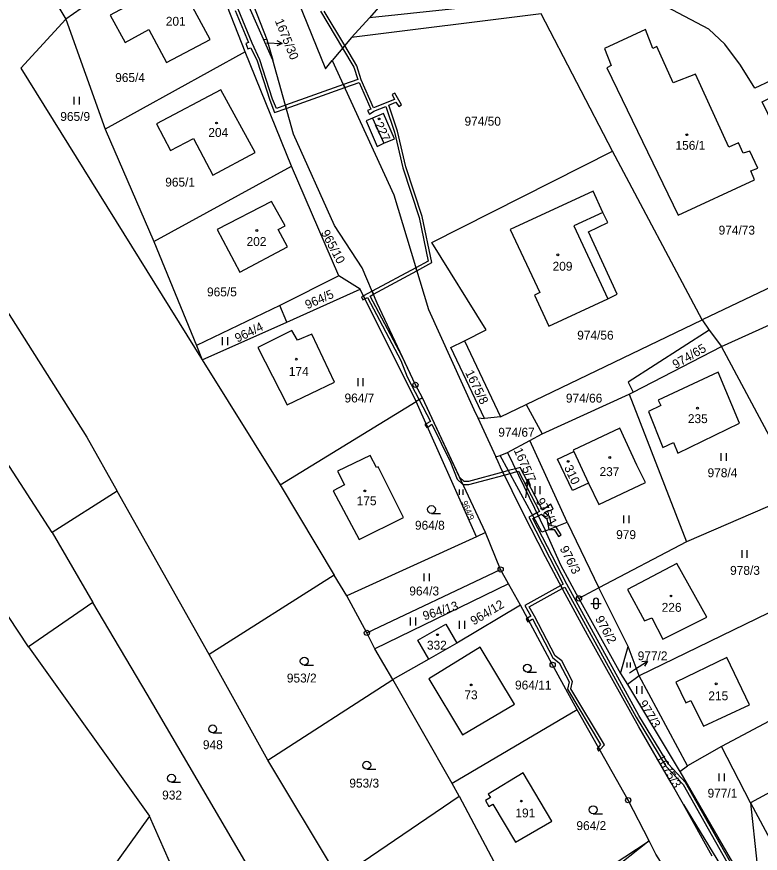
# Model space of a CAD drawing. Extents: x -680203 to -673936, y -1102717 to -1093650.
# Drawn here: x -676885 to -676743, y -1100983.9 to -1100824.1 of the extents above; entities that cross this region are included whole.
import ezdxf

# ---------------------------------------------------------------- set-up
doc = ezdxf.new("R2010")
doc.units = 0
for name, color, linetype in [('SOxx02xx_Koleje_param další_Popis10', 7, 'Continuous'), ('SOxx02xx_Staničení_Popis10', 7, 'Continuous'), ('SOxxxxxx_Koleje_hlavní_body_Popis10', 7, 'Continuous'), ('SOxxxxxx_Koleje_LN_parametry_Popis10', 7, 'Continuous'), ('SOxxxxxx_Koleje_param další_Popis10', 7, 'Continuous'), ('SOxxxxxx_Osa_bod_P', 7, 'Continuous'), ('SOxxxxxx_Staničení_Popis10', 7, 'Continuous'), ('x_prac', 7, 'Continuous')]:
    doc.layers.add(name, color=color, linetype=linetype)

msp = doc.modelspace()

# ---------------------------------------------------------------- linework, layer by layer
at = {"layer": 'SOxx02xx_Koleje_param další_Popis10'}
for centre, radius in [((-676808.85, -1100894.43), 0.5), ((-676808.85, -1100894.43), 0.0303), ((-676792.59, -1100929.68), 0.5), ((-676792.59, -1100929.68), 0.0303), ((-676777.63, -1100935.21), 0.5), ((-676777.63, -1100935.21), 0.0303), ((-676818.13, -1100941.8), 0.5), ((-676818.13, -1100941.8), 0.0303), ((-676782.66, -1100947.9), 0.5), ((-676782.66, -1100947.9), 0.0303), ((-676768.23, -1100973.75), 0.5), ((-676768.23, -1100973.75), 0.0303)]:
    msp.add_circle(centre, radius, dxfattribs=at)
at = {"layer": 'SOxx02xx_Staničení_Popis10'}
for p, q in [((-676837.3, -1100829.08), (-676834.3, -1100829.24)), ((-676834.3, -1100829.24), (-676835.33, -1100829.69)), ((-676834.3, -1100829.24), (-676835.28, -1100828.69)), ((-676787.32, -1100912.59), (-676787.94, -1100913.52)), ((-676787.69, -1100915.57), (-676787.32, -1100912.59)), ((-676787.32, -1100912.59), (-676786.95, -1100913.65)), ((-676787.75, -1100916), (-676787.69, -1100915.57)), ((-676767.05, -1100948.81), (-676764.53, -1100947.18)), ((-676764.53, -1100947.18), (-676765.65, -1100947.3)), ((-676764.53, -1100947.18), (-676765.1, -1100948.14)), ((-676767.97, -1100949.4), (-676767.05, -1100948.81))]:
    msp.add_line(p, q, dxfattribs=at)
at = {"layer": 'SOxxxxxx_Koleje_hlavní_body_Popis10'}
for p, q in [((-676874.01, -1100840.88), (-676874.01, -1100839.38)), ((-676873.01, -1100840.88), (-676873.01, -1100839.38)), ((-676845.68, -1100886.83), (-676845.68, -1100885.33)), ((-676844.68, -1100886.83), (-676844.68, -1100885.33)), ((-676819.82, -1100894.66), (-676819.82, -1100893.16)), ((-676818.82, -1100894.66), (-676818.82, -1100893.16)), ((-676750.47, -1100908.94), (-676750.47, -1100907.44)), ((-676749.47, -1100908.94), (-676749.47, -1100907.44)), ((-676786.01, -1100915.27), (-676786.01, -1100913.77)), ((-676785.01, -1100915.27), (-676785.01, -1100913.77)), ((-676800.43, -1100915.42), (-676800.43, -1100914.42)), ((-676799.76, -1100915.42), (-676799.76, -1100914.42)), ((-676805.79, -1100918.97), (-676804.04, -1100918.97)), ((-676769.05, -1100920.85), (-676769.05, -1100919.35)), ((-676768.05, -1100920.85), (-676768.05, -1100919.35)), ((-676746.49, -1100927.48), (-676746.49, -1100925.98)), ((-676745.49, -1100927.48), (-676745.49, -1100925.98)), ((-676807.2, -1100931.94), (-676807.2, -1100930.44)), ((-676806.2, -1100931.94), (-676806.2, -1100930.44)), ((-676775.38, -1100936.16), (-676773.38, -1100936.16)), ((-676774.88, -1100935.66), (-676774.88, -1100936.66)), ((-676773.88, -1100936.66), (-676773.88, -1100935.66)), ((-676809.81, -1100940.38), (-676809.81, -1100938.88)), ((-676808.81, -1100940.38), (-676808.81, -1100938.88)), ((-676800.43, -1100941.02), (-676800.43, -1100939.52)), ((-676799.43, -1100941.02), (-676799.43, -1100939.52)), ((-676768.45, -1100948.43), (-676768.45, -1100947.43)), ((-676767.78, -1100948.43), (-676767.78, -1100947.43)), ((-676830.09, -1100947.95), (-676828.34, -1100947.95)), ((-676787.5, -1100949.29), (-676785.75, -1100949.29)), ((-676766.58, -1100953.46), (-676766.58, -1100951.96)), ((-676765.58, -1100953.46), (-676765.58, -1100951.96)), ((-676847.57, -1100960.88), (-676845.82, -1100960.88)), ((-676818.15, -1100967.82), (-676816.4, -1100967.82)), ((-676750.84, -1100970.13), (-676750.84, -1100968.63)), ((-676749.84, -1100970.13), (-676749.84, -1100968.63)), ((-676855.44, -1100970.31), (-676853.69, -1100970.31)), ((-676774.92, -1100976.33), (-676773.17, -1100976.33))]:
    msp.add_line(p, q, dxfattribs=at)
for centre in [(-676805.79, -1100918.22), (-676830.09, -1100947.2), (-676787.5, -1100948.54), (-676847.57, -1100960.13), (-676818.15, -1100967.07), (-676855.44, -1100969.56), (-676774.92, -1100975.58)]:
    msp.add_circle(centre, 0.75, dxfattribs=at)
for centre, start, end in [((-676774.38, -1100935.66), 0, 180), ((-676774.38, -1100936.66), 180, 359.9879)]:
    msp.add_arc(centre, 0.5, start, end, dxfattribs=at)
at = {"layer": 'SOxxxxxx_Koleje_LN_parametry_Popis10'}
for points in [[(-676843.28, -1100822.91), (-676840.73, -1100829.06), (-676841.21, -1100829.23), (-676840.84, -1100830.27), (-676840.28, -1100830.06), (-676839.1, -1100832.55), (-676836.68, -1100840.06), (-676835.74, -1100842.41), (-676833.51, -1100841.61), (-676833.67, -1100841.03), (-676835.4, -1100841.65), (-676836.12, -1100839.86), (-676838.54, -1100832.33), (-676840.06, -1100829.13), (-676842.72, -1100822.69)], [(-676826.97, -1100823.02), (-676822.76, -1100830.11), (-676820.62, -1100833.72), (-676819.85, -1100836.1), (-676822.62, -1100837.08), (-676822.36, -1100837.63), (-676819.63, -1100836.66), (-676817.4, -1100841.77), (-676817.98, -1100842.01), (-676817.66, -1100842.71), (-676816.81, -1100842.14), (-676814.51, -1100841.23), (-676812.84, -1100846.14), (-676811.26, -1100852.95), (-676808.17, -1100862.44), (-676806.43, -1100870.77), (-676808.79, -1100872.04), (-676808.61, -1100872.63), (-676805.75, -1100871.08), (-676807.59, -1100862.28), (-676810.68, -1100852.79), (-676812.26, -1100845.98), (-676813.96, -1100841), (-676812.57, -1100840.41), (-676812.02, -1100841.27), (-676811.52, -1100840.95), (-676812.76, -1100838.72), (-676813.3, -1100838.98), (-676812.86, -1100839.89), (-676816.86, -1100841.51), (-676819.19, -1100836.17), (-676820.06, -1100833.48), (-676822.35, -1100829.62), (-676826.27, -1100823.02)], [(-676746.15, -1100990.12), (-676757.26, -1100970.4), (-676760.55, -1100966.87), (-676766.22, -1100957.6), (-676779.97, -1100932.49), (-676786.42, -1100919.97), (-676786.18, -1100919.84), (-676785.39, -1100919.43), (-676785.65, -1100918.89), (-676786.46, -1100919.32), (-676787.23, -1100919.72), (-676780.63, -1100932.51), (-676781.1, -1100932.77), (-676780.81, -1100933.3), (-676780.35, -1100933.04), (-676766.74, -1100957.9), (-676761.03, -1100967.23), (-676757.74, -1100970.76), (-676746.82, -1100990.15)]]:
    msp.add_lwpolyline(points, dxfattribs=at)
for points in [[(-676822.62, -1100837.08), (-676833.67, -1100841.03), (-676833.51, -1100841.61), (-676822.36, -1100837.63)], [(-676808.79, -1100872.04), (-676817.14, -1100876.53), (-676816.88, -1100877.13), (-676808.61, -1100872.63)], [(-676799.78, -1100913.45), (-676800.42, -1100912.08), (-676807.53, -1100896.91), (-676808.85, -1100894.43), (-676811.4, -1100888.99), (-676817.5, -1100877.47), (-676816.88, -1100877.13), (-676817.14, -1100876.53), (-676818.8, -1100877.42), (-676818.52, -1100877.98), (-676818.03, -1100877.75), (-676811.67, -1100889.76), (-676810.41, -1100892.87), (-676808.14, -1100897.27), (-676805.99, -1100901.43), (-676806.8, -1100901.85), (-676806.52, -1100902.49), (-676805.72, -1100901.96), (-676802.19, -1100909.16), (-676800.9, -1100912.45)], [(-676819.16, -1100877.61), (-676818.91, -1100878.16), (-676818.52, -1100877.98), (-676818.8, -1100877.42)], [(-676806.66, -1100902.58), (-676806.52, -1100902.49), (-676806.8, -1100901.85), (-676807.04, -1100901.97)], [(-676789.51, -1100910.99), (-676789.78, -1100910.44), (-676791.09, -1100910.8), (-676792.16, -1100911.09), (-676791.89, -1100911.64), (-676790.8, -1100911.34)], [(-676783.2, -1100919.71), (-676784.21, -1100918.81), (-676782.56, -1100918.16), (-676783.01, -1100917.23), (-676784.6, -1100918.34), (-676788.89, -1100910.2), (-676789.78, -1100910.44), (-676789.51, -1100910.99), (-676789.2, -1100910.9), (-676785.14, -1100918.61), (-676785.65, -1100918.89), (-676785.39, -1100919.43), (-676784.77, -1100919.1), (-676783.76, -1100920.01), (-676783.4, -1100922.04), (-676782.38, -1100922.04), (-676781.52, -1100923.38), (-676781.01, -1100923.05), (-676782.03, -1100921.49), (-676782.9, -1100921.38)], [(-676798.65, -1100913.48), (-676791.89, -1100911.64), (-676792.16, -1100911.09), (-676798.73, -1100912.88), (-676799.58, -1100912.85), (-676800.42, -1100912.08), (-676799.78, -1100913.45)], [(-676780.81, -1100933.3), (-676781.1, -1100932.77), (-676787.94, -1100936.55), (-676786.8, -1100938.61), (-676787.45, -1100939.01), (-676787.16, -1100939.54), (-676786.52, -1100939.14), (-676782.64, -1100946.56), (-676781.41, -1100947.54), (-676779.5, -1100951.14), (-676779.83, -1100952.56), (-676773.49, -1100963.11), (-676773.95, -1100963.66), (-676773.67, -1100964.16), (-676772.77, -1100963.15), (-676779.19, -1100952.46), (-676778.86, -1100951.06), (-676780.93, -1100947.14), (-676782.16, -1100946.16), (-676786.14, -1100938.58), (-676787.13, -1100936.79)], [(-676787.42, -1100939.7), (-676787.16, -1100939.54), (-676787.45, -1100939.01), (-676787.7, -1100939.17)], [(-676773.88, -1100964.39), (-676773.67, -1100964.16), (-676773.95, -1100963.66), (-676774.13, -1100963.89)]]:
    msp.add_lwpolyline(points, close=True, dxfattribs=at)
at = {"layer": 'SOxxxxxx_Koleje_param další_Popis10'}
for centre in [(-676815.8, -1100843.63), (-676846.82, -1100844.41), (-676757.05, -1100846.64), (-676839.15, -1100864.93), (-676781.66, -1100869.58), (-676831.6, -1100889.5), (-676754.99, -1100898.89), (-676779.71, -1100909.04), (-676771.76, -1100908.29), (-676818.52, -1100914.68), (-676760.06, -1100934.75), (-676804.64, -1100942.14), (-676798.19, -1100951.74), (-676751.43, -1100951.52), (-676788.64, -1100973.92)]:
    msp.add_circle(centre, 0.175, dxfattribs=at)
at = {"layer": 'SOxxxxxx_Staničení_Popis10'}
for p, q in [((-676817.06, -1100843.48), (-676814.87, -1100848.29)), ((-676773.05, -1100861.5), (-676778.59, -1100864.06)), ((-676778.59, -1100864.06), (-676772.12, -1100877.97)), ((-676744.86, -1100974.24), (-676740.65, -1100982.1))]:
    msp.add_line(p, q, dxfattribs=at)
at = {"layer": 'x_prac'}
for p, q in [((-676906, -1100773.4), (-676875.62, -1100824.57)), ((-676841.34, -1100830.79), (-676849.72, -1100809.59)), ((-676862.36, -1100815.17), (-676875.62, -1100824.57)), ((-676813.73, -1100819.81), (-676817.64, -1100824.3)), ((-676875.62, -1100824.57), (-676868.1, -1100845.56)), ((-676817.64, -1100824.3), (-676821.09, -1100828.1)), ((-676836.1, -1100832.42), (-676837.88, -1100828.38)), ((-676837.88, -1100828.38), (-676837.21, -1100828.48)), ((-676837.21, -1100828.48), (-676836.1, -1100832.42)), ((-676821.09, -1100828.1), (-676824.73, -1100832.47)), ((-676841.34, -1100830.79), (-676868.1, -1100845.56)), ((-676832.5, -1100852.68), (-676841.34, -1100830.79)), ((-676832.12, -1100846.54), (-676836.1, -1100832.42)), ((-676824.73, -1100832.47), (-676812.98, -1100858.11)), ((-676868.1, -1100845.56), (-676858.82, -1100867.04)), ((-676824.31, -1100863.96), (-676832.12, -1100846.54)), ((-676754.09, -1100882.02), (-676771.21, -1100849.78)), ((-676858.82, -1100867.04), (-676832.5, -1100852.68)), ((-676823.47, -1100873.59), (-676832.5, -1100852.68)), ((-676858.82, -1100867.04), (-676850.69, -1100886.91)), ((-676730.8, -1100870.87), (-676754.09, -1100882.02)), ((-676823.47, -1100873.59), (-676834.75, -1100879.27)), ((-676819.44, -1100876.14), (-676823.47, -1100873.59)), ((-676833.42, -1100882.45), (-676819.44, -1100876.14)), ((-676808.7, -1100897.6), (-676819.44, -1100876.14)), ((-676750.39, -1100887.08), (-676730.31, -1100877.96)), ((-676834.75, -1100879.27), (-676850.69, -1100886.91)), ((-676833.42, -1100882.45), (-676834.75, -1100879.27)), ((-676787.74, -1100898.17), (-676754.09, -1100882.02)), ((-676754.09, -1100882.02), (-676752.77, -1100883.95)), ((-676849.57, -1100889.65), (-676833.42, -1100882.45)), ((-676752.77, -1100883.95), (-676750.39, -1100887.08)), ((-676850.69, -1100886.91), (-676849.57, -1100889.65)), ((-676799.52, -1100886.03), (-676792.59, -1100900.54)), ((-676767.31, -1100895.85), (-676750.39, -1100887.08)), ((-676735.49, -1100915.07), (-676750.39, -1100887.08)), ((-676849.57, -1100889.65), (-676834.68, -1100913.49)), ((-676784.67, -1100903.8), (-676768.02, -1100896.23)), ((-676768.02, -1100896.23), (-676767.31, -1100895.85)), ((-676768.02, -1100896.23), (-676757.08, -1100924.41)), ((-676834.68, -1100913.49), (-676808.7, -1100897.6)), ((-676807.53, -1100896.91), (-676808.7, -1100897.6)), ((-676797.18, -1100923.42), (-676808.7, -1100897.6)), ((-676795.48, -1100922.63), (-676807.53, -1100896.91)), ((-676797.69, -1100899.14), (-676796.95, -1100900.74)), ((-676792.59, -1100900.54), (-676787.74, -1100898.17)), ((-676787.74, -1100898.17), (-676784.67, -1100903.8)), ((-676796.95, -1100900.74), (-676795.68, -1100900.84)), ((-676796.95, -1100900.74), (-676793.51, -1100908.14)), ((-676792.59, -1100900.54), (-676795.68, -1100900.84)), ((-676787.01, -1100905.05), (-676784.67, -1100903.8)), ((-676791.29, -1100907.34), (-676787.01, -1100905.05)), ((-676779.87, -1100920.62), (-676787.01, -1100905.05)), ((-676792.67, -1100907.9), (-676791.29, -1100907.34)), ((-676791.29, -1100907.34), (-676784, -1100922.28)), ((-676781.7, -1100908.6), (-676778.63, -1100907.16)), ((-676778.63, -1100907.16), (-676775.79, -1100913.18)), ((-676793.51, -1100908.14), (-676792.67, -1100907.9)), ((-676793.06, -1100909.11), (-676793.51, -1100908.14)), ((-676778.86, -1100914.63), (-676781.7, -1100908.6)), ((-676834.68, -1100913.49), (-676824.37, -1100930.76)), ((-676775.79, -1100913.18), (-676778.86, -1100914.63)), ((-676865.84, -1100914.75), (-676878.21, -1100922.61)), ((-676848.27, -1100945.92), (-676865.84, -1100914.75)), ((-676735.49, -1100915.07), (-676757.08, -1100924.41)), ((-676784, -1100922.28), (-676779.87, -1100920.62)), ((-676779.87, -1100920.62), (-676773.83, -1100933.17)), ((-676878.21, -1100922.61), (-676870.47, -1100935.99)), ((-676797.18, -1100923.42), (-676821.96, -1100934.74)), ((-676795.48, -1100922.63), (-676797.18, -1100923.42)), ((-676792.59, -1100929.68), (-676795.48, -1100922.63)), ((-676757.08, -1100924.41), (-676773.83, -1100933.17)), ((-676818.13, -1100941.8), (-676792.59, -1100929.68)), ((-676791.1, -1100932.43), (-676792.59, -1100929.68)), ((-676824.37, -1100930.76), (-676848.27, -1100945.92)), ((-676821.96, -1100934.74), (-676824.37, -1100930.76)), ((-676727.77, -1100931.38), (-676766.16, -1100949.98)), ((-676791.1, -1100932.43), (-676816.58, -1100944.85)), ((-676788.78, -1100936.53), (-676791.1, -1100932.43)), ((-676773.83, -1100933.17), (-676777.63, -1100935.21)), ((-676768.24, -1100944.37), (-676773.83, -1100933.17)), ((-676818.13, -1100941.8), (-676821.96, -1100934.74)), ((-676870.47, -1100935.99), (-676882.77, -1100944.47)), ((-676777.63, -1100935.21), (-676769.7, -1100949.58)), ((-676788.78, -1100936.53), (-676800.96, -1100943.77)), ((-676816.58, -1100944.85), (-676818.13, -1100941.8)), ((-676882.77, -1100944.47), (-676859.65, -1100976.82)), ((-676800.96, -1100943.77), (-676806.32, -1100946.84)), ((-676769.7, -1100949.58), (-676768.24, -1100944.37)), ((-676766.16, -1100949.98), (-676768.24, -1100944.37)), ((-676837.02, -1100966.1), (-676848.27, -1100945.92)), ((-676813.15, -1100950.68), (-676816.58, -1100944.85)), ((-676806.32, -1100946.84), (-676813.15, -1100950.68)), ((-676721.47, -1100948.11), (-676750.41, -1100963.48)), ((-676837.02, -1100966.1), (-676813.15, -1100950.68)), ((-676801.84, -1100970.55), (-676813.15, -1100950.68)), ((-676806.3, -1100950.56), (-676799.87, -1100961.27)), ((-676769.7, -1100949.58), (-676768.36, -1100951.63)), ((-676766.16, -1100949.98), (-676768.36, -1100951.63)), ((-676756.91, -1100967.2), (-676766.16, -1100949.98)), ((-676778, -1100956.51), (-676801.84, -1100970.55)), ((-676750.41, -1100963.48), (-676756.91, -1100967.2)), ((-676744.86, -1100974.24), (-676750.41, -1100963.48)), ((-676823.52, -1100988.6), (-676837.02, -1100966.1)), ((-676758.37, -1100968.25), (-676756.91, -1100967.2)), ((-676800.48, -1100972.96), (-676801.84, -1100970.55)), ((-676757.69, -1100974.6), (-676760.01, -1100970.45)), ((-676823.52, -1100988.6), (-676800.48, -1100972.96)), ((-676800.48, -1100972.96), (-676787.76, -1100996.92)), ((-676752.18, -1100984.45), (-676757.69, -1100974.6)), ((-676757.69, -1100974.6), (-676728.19, -1101022.61)), ((-676859.65, -1100976.82), (-676878.74, -1101003.31)), ((-676846.79, -1101005.93), (-676859.65, -1100976.82)), ((-676787.76, -1100996.92), (-676764.24, -1100981.49)), ((-676764.24, -1100981.49), (-676778.59, -1100992.84))]:
    msp.add_line(p, q, dxfattribs=at)
for points in [[(-676996.19, -1100686.18), (-676938.85, -1100798.17), (-676871.57, -1100904.42), (-676865.84, -1100914.75)], [(-676878.21, -1100922.61), (-676952.36, -1100807.92), (-676965.93, -1100783.95), (-677016.62, -1100689.64)], [(-676882.77, -1100944.47), (-676924.96, -1100880.52), (-676964.96, -1100817.15), (-676990.96, -1100771.37), (-677013.98, -1100734.69), (-677030.84, -1100697.24)], [(-676889.38, -1100729.75), (-676888.9, -1100730.46), (-676861.55, -1100776.21), (-676858.77, -1100781.44), (-676853.86, -1100791.28), (-676839.77, -1100821.96), (-676837.21, -1100828.48)], [(-676837.88, -1100828.38), (-676845.38, -1100811.42), (-676847.35, -1100808.07)], [(-676848.05, -1100828.49), (-676854.29, -1100816.9), (-676867.16, -1100823.83), (-676864.3, -1100829), (-676859.77, -1100826.55), (-676856.36, -1100832.82), (-676848.05, -1100828.49)], [(-676831.27, -1100821.23), (-676826.06, -1100834.06), (-676824.73, -1100832.47)], [(-676730.8, -1100870.87), (-676736.06, -1100854.01), (-676742.65, -1100840.34), (-676736.87, -1100837.45), (-676738.04, -1100834.98), (-676744.06, -1100837.76), (-676746.8, -1100833.39), (-676749.81, -1100829.32), (-676752.86, -1100826.51), (-676760.89, -1100822.22), (-676768.22, -1100820.45), (-676774.95, -1100820.06), (-676785.11, -1100820.83), (-676817.64, -1100824.3)], [(-676875.62, -1100824.57), (-676884.19, -1100833.92), (-676849.57, -1100889.65)], [(-676771.21, -1100849.78), (-676784.88, -1100823.57), (-676821.09, -1100828.1)], [(-676747.15, -1100848.2), (-676749, -1100849.04), (-676755.36, -1100835.09), (-676759.64, -1100836.72), (-676762.77, -1100829.79), (-676763.52, -1100830.15), (-676764.93, -1100826.58), (-676772.78, -1100830.2), (-676771.51, -1100833.44), (-676772.29, -1100833.84), (-676758.69, -1100861.98), (-676744.12, -1100855.25), (-676744.79, -1100853.56), (-676743.47, -1100853.06), (-676745.03, -1100849.8), (-676746.28, -1100850.18), (-676747.15, -1100848.2)], [(-676847.52, -1100854.4), (-676839.43, -1100850.03), (-676845.99, -1100838.06), (-676858.32, -1100844.57), (-676855.64, -1100849.69), (-676851.23, -1100847.34), (-676847.52, -1100854.4)], [(-676816.18, -1100848.88), (-676814.87, -1100848.29), (-676812.88, -1100847.4), (-676814.95, -1100842.59), (-676817.06, -1100843.48), (-676818.25, -1100843.98), (-676816.18, -1100848.88)], [(-676799.52, -1100886.03), (-676795.34, -1100883.9), (-676805.75, -1100867.21), (-676771.21, -1100849.78)], [(-676812.98, -1100858.11), (-676806.38, -1100880.06), (-676797.69, -1100899.14)], [(-676773.05, -1100861.5), (-676774.89, -1100857.43), (-676790.78, -1100864.77), (-676785.11, -1100876.79), (-676786.12, -1100877.26), (-676783.38, -1100883.23), (-676772.12, -1100877.97), (-676770.34, -1100877.09), (-676775.83, -1100865.21), (-676772.09, -1100863.44), (-676773.05, -1100861.5)], [(-676833.73, -1100864.03), (-676836.36, -1100859.38), (-676846.74, -1100864.76), (-676842.37, -1100872.88), (-676833.29, -1100868.03), (-676835.06, -1100864.75), (-676833.73, -1100864.03)], [(-676807.53, -1100896.91), (-676808.85, -1100894.43), (-676816.18, -1100878.79), (-676819.01, -1100872.09), (-676824.31, -1100863.96)], [(-676833.36, -1100898.23), (-676824.32, -1100893.92), (-676828.66, -1100884.75), (-676831.4, -1100885.86), (-676832.45, -1100884.03), (-676838.94, -1100887.31), (-676833.36, -1100898.23)], [(-676752.77, -1100883.95), (-676768.27, -1100893.9), (-676767.31, -1100895.85)], [(-676795.68, -1100900.84), (-676802.11, -1100887.28), (-676799.52, -1100886.03)], [(-676764.38, -1100899.48), (-676761.64, -1100906.4), (-676759.59, -1100905.41), (-676758.76, -1100907.47), (-676746.97, -1100901.76), (-676751.08, -1100892.02), (-676762.48, -1100897.35), (-676762.02, -1100898.34), (-676764.38, -1100899.48)], [(-676775.79, -1100913.18), (-676773.87, -1100917.27), (-676764.93, -1100913.09), (-676766.57, -1100909.73), (-676769.85, -1100902.7), (-676778.74, -1100906.92), (-676778.63, -1100907.16)], [(-676823.71, -1100910.93), (-676822.41, -1100913.53), (-676824.59, -1100914.69), (-676819.62, -1100923.98), (-676811.12, -1100919.75), (-676815.98, -1100910.06), (-676816.29, -1100910.23), (-676817.51, -1100907.89), (-676823.71, -1100910.93)], [(-676760.01, -1100970.45), (-676766.22, -1100959.77), (-676776.01, -1100942.18), (-676780.25, -1100934.36), (-676784, -1100927.3), (-676788.19, -1100919.16), (-676792.63, -1100910.14), (-676793.06, -1100909.11)], [(-676784, -1100922.28), (-676784.71, -1100922.54), (-676792.67, -1100907.9)], [(-676777.63, -1100935.21), (-676781.11, -1100928.89), (-676784, -1100922.28)], [(-676765.09, -1100939.51), (-676763.72, -1100938.92), (-676761.59, -1100942.99), (-676753.23, -1100938.81), (-676758.97, -1100928.55), (-676768.36, -1100933.52), (-676765.09, -1100939.51)], [(-676835.55, -1100995.3), (-676860.09, -1100953.5), (-676870.47, -1100935.99)], [(-676778, -1100956.51), (-676782.66, -1100947.9), (-676788.78, -1100936.53)], [(-676806.32, -1100946.84), (-676808.4, -1100943.2), (-676803.06, -1100940.13), (-676800.96, -1100943.77)], [(-676799.87, -1100961.27), (-676789.96, -1100955.39), (-676796.48, -1100944.55), (-676806.3, -1100950.56)], [(-676745.05, -1100955.53), (-676749.39, -1100946.51), (-676759.14, -1100951.2), (-676757.25, -1100955.16), (-676756.25, -1100954.68), (-676753.85, -1100959.63), (-676745.05, -1100955.53)], [(-676768.36, -1100951.63), (-676758.47, -1100968.07), (-676758.37, -1100968.25)], [(-676764.24, -1100981.49), (-676768.23, -1100973.75), (-676778, -1100956.51)], [(-676758.37, -1100968.25), (-676748.76, -1100984.88), (-676742.11, -1100995.58)], [(-676732.03, -1100967.32), (-676736.94, -1100969.97), (-676737.68, -1100968.61), (-676739.53, -1100969.56), (-676738.77, -1100970.96), (-676744.86, -1100974.24)], [(-676794.09, -1100974.51), (-676789.74, -1100981.79), (-676782.8, -1100977.75), (-676788.28, -1100968.55), (-676794.95, -1100972.57), (-676794.54, -1100973.26), (-676795.49, -1100973.82), (-676794.82, -1100974.94), (-676794.09, -1100974.51)], [(-676744.86, -1100974.24), (-676743.65, -1100985.58), (-676745.4, -1100986.57), (-676742.11, -1100995.58)], [(-676755.57, -1100995.33), (-676759.39, -1100989.69), (-676762.95, -1100984.05), (-676764.24, -1100981.49)]]:
    msp.add_lwpolyline(points, dxfattribs=at)

# ---------------------------------------------------------------- texts
at = {"layer": 'SOxxxxxx_Osa_bod_P'}
for s, p in [('201', (-676856.52, -1100825.83)), ('965/4', (-676866.19, -1100836.58)), ('965/9', (-676876.67, -1100844.01)), ('974/50', (-676799.49, -1100844.92)), ('204', (-676848.4, -1100847.06)), ('156/1', (-676759.2, -1100849.52)), ('965/1', (-676856.63, -1100856.55)), ('974/73', (-676750.97, -1100865.72)), ('202', (-676841.1, -1100867.88)), ('209', (-676782.67, -1100872.62)), ('965/5', (-676848.65, -1100877.52)), ('974/56', (-676777.97, -1100885.79)), ('174', (-676833.03, -1100892.7)), ('964/7', (-676822.4, -1100897.78)), ('974/66', (-676780.13, -1100897.81)), ('235', (-676756.84, -1100901.73)), ('974/67', (-676793.04, -1100904.33)), ('237', (-676773.71, -1100911.85)), ('978/4', (-676753.08, -1100912.06)), ('175', (-676820.08, -1100917.42)), ('964/8', (-676808.95, -1100922.09)), ('979', (-676770.53, -1100923.88)), ('978/3', (-676748.77, -1100930.71)), ('964/3', (-676810.03, -1100934.65)), ('226', (-676761.84, -1100937.77)), ('332', (-676806.66, -1100944.99)), ('977/2', (-676766.42, -1100947.03)), ('953/2', (-676833.41, -1100951.27)), ('964/11', (-676789.84, -1100952.61)), ('73', (-676799.51, -1100954.49)), ('215', (-676752.93, -1100954.67)), ('948', (-676849.44, -1100964.01)), ('953/3', (-676821.48, -1100971.34)), ('977/1', (-676753.08, -1100973.26)), ('932', (-676857.22, -1100973.62)), ('191', (-676789.77, -1100977.04)), ('964/2', (-676778.12, -1100979.46))]:
    msp.add_text(s, height=1.7, dxfattribs=at).set_placement(p)
for s, height, rotation, p in [('1675/30', 1.7, 292, (-676835.73, -1100824.89)), ('227', 1.7, 295, (-676816.7, -1100844.68)), ('965/10', 1.7, 298, (-676826.95, -1100865.34)), ('964/5', 1.7, 24, (-676829.48, -1100880.01)), ('964/4', 1.7, 26, (-676842.84, -1100886.38)), ('974/65', 1.7, 30, (-676759.19, -1100891.41)), ('1675/8', 1.7, 296, (-676799.41, -1100892.08)), ('1675/7', 1.7, 294, (-676790.12, -1100906.9)), ('310', 1.7, 295, (-676780.51, -1100910.2)), ('964/9', 1.14, 293, (-676800.07, -1100916.85)), ('976/1', 1.7, 299, (-676785.91, -1100916.59)), ('976/3', 1.7, 297, (-676781.35, -1100925.68)), ('964/13', 1.7, 18, (-676807.14, -1100939.43)), ('964/12', 1.7, 31, (-676797.72, -1100940.4)), ('976/2', 1.7, 299, (-676774.6, -1100939.09)), ('977/3', 1.7, 301, (-676766.31, -1100955.27)), ('1675/3', 1.7, 301, (-676763.01, -1100965.64))]:
    msp.add_text(s, height=height, rotation=rotation, dxfattribs=at).set_placement(p)

doc.saveas('drawing.dxf')
